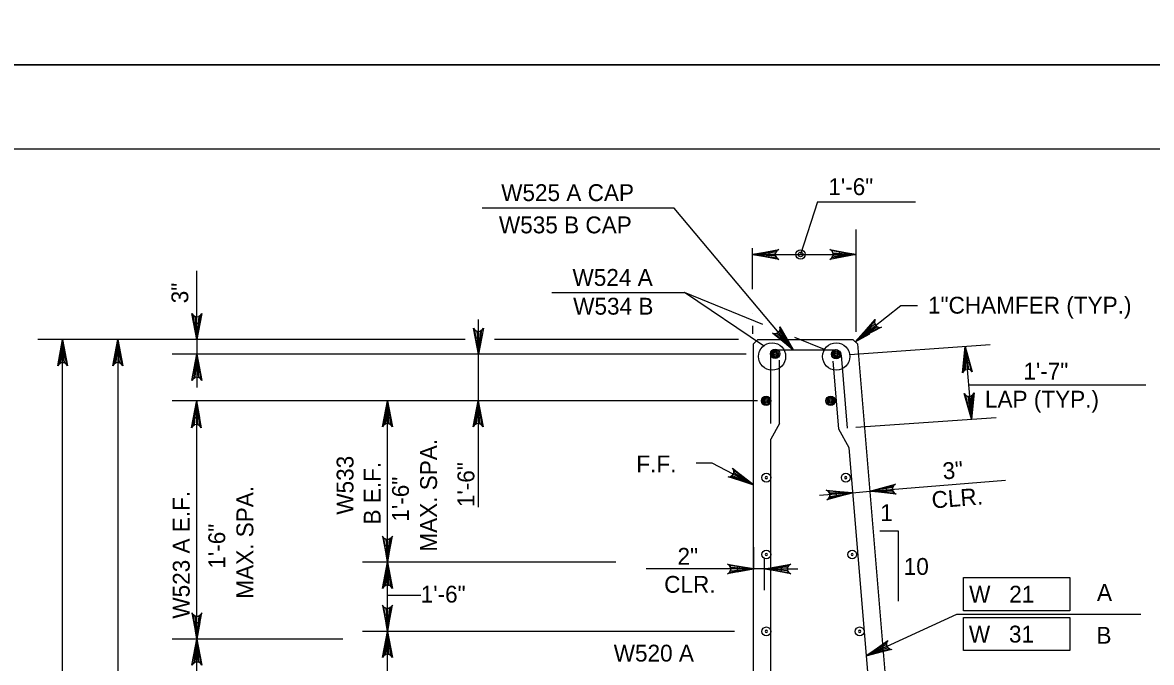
# Model space of a CAD drawing. Extents: x 638255 to 640306, y 296059 to 298435.
# Drawn here: x 638995.3 to 639196.1, y 296547.1 to 296661 of the extents above; entities that cross this region are included whole.
import ezdxf

# ---------------------------------------------------------------- set-up
doc = ezdxf.new("R2010")
doc.units = 0
for name, color, linetype in [('2', 7, 'Continuous'), ('3', 7, 'Continuous'), ('Level 3', 7, 'Continuous'), ('Level 4', 7, 'Continuous'), ('Level 6', 7, 'Continuous'), ('Level 9', 7, 'Continuous'), ('PLT-BNDY', 7, 'Continuous')]:
    doc.layers.add(name, color=color, linetype=linetype)

# ---------------------------------------------------------------- blocks, each defined once
blk = doc.blocks.new('B')
at = {"layer": '3'}
blk.add_circle((0, 0), 0.16, dxfattribs=at)
for start, end in [(0, 180), (180, 0)]:
    blk.add_arc((0, 0), 0.0391, start, end, dxfattribs=at)

msp = doc.modelspace()

# ---------------------------------------------------------------- linework, layer by layer
at = {"layer": '2'}
msp.add_line((638475.46, 296638.46), (639261.46, 296638.46), dxfattribs=at)
at = {"layer": 'Level 3'}
for p, q in [((639136.76, 296629.03), (639133.73, 296619.69)), ((639136.76, 296629.03), (639154.15, 296629.03)), ((639127.15, 296603.43), (639113.07, 296612.92)), ((639163.59, 296596.47), (639195.16, 296596.47)), ((639060.24, 296559.04), (639066.18, 296559.04))]:
    msp.add_line(p, q, dxfattribs=at)
msp.add_lwpolyline([(639164.1, 296590.37), (639162.84, 296594.93), (639163.12, 296594.6), (639163.45, 296594.44), (639163.76, 296594.41), (639164.07, 296594.49), (639164.36, 296594.7), (639164.58, 296595.08), (639164.1, 296590.37), (639164.36, 296594.7), (639164.07, 296594.49), (639164.1, 296590.37), (639163.76, 296594.41), (639163.45, 296594.44), (639164.1, 296590.37), (639163.12, 296594.6)], dxfattribs=at)
for radius in [0.832, 0.416]:
    msp.add_circle((639133.73, 296619.69), radius, dxfattribs=at)
at = {"layer": 'Level 4'}
for p, q in [((639111.25, 296627.92), (639077.07, 296627.92)), ((639132.38, 296602.71), (639111.25, 296627.92)), ((639143.6, 296620.55), (639143.6, 296624.11)), ((639125.18, 296613.54), (639125.18, 296620.82)), ((639125.18, 296619.69), (639143.6, 296619.69)), ((639143.6, 296605.92), (639143.6, 296620.55)), ((639143.6, 296619.69), (639143.6, 296619.69)), ((639026.34, 296604.53), (639026.34, 296616.75)), ((639089.47, 296612.92), (639113.07, 296612.92)), ((639126.99, 296607.24), (639113.07, 296612.92)), ((639143.91, 296604.53), (639151.58, 296610.59)), ((639151.58, 296610.59), (639154.52, 296610.59)), ((639026.34, 296607.48), (639026.34, 296610.43)), ((639125.18, 296609.12), (639125.18, 296609.12)), ((639076.42, 296574.72), (639076.42, 296608.09)), ((639125.18, 296606.97), (639125.18, 296605.57)), ((639137.98, 296602.76), (639132.73, 296604.9)), ((639021.21, 296604.53), (638998.03, 296604.53)), ((639002.45, 296443.12), (639002.45, 296604.53)), ((639074.08, 296604.53), (639007.84, 296604.53)), ((639012.26, 296604.53), (639012.26, 296536.02)), ((639012.26, 296604.53), (639012.26, 296604.53)), ((639072.76, 296604.53), (639021.92, 296604.53)), ((639026.34, 296604.53), (639026.34, 296596.02)), ((639087.61, 296604.53), (639079.29, 296604.53)), ((639122.67, 296604.53), (639080.08, 296604.53)), ((639142.46, 296601.9), (639167.43, 296603.65)), ((639163.02, 296603.34), (639164.1, 296590.37)), ((639124.07, 296601.92), (639021.91, 296601.92)), ((639057.8, 296593.64), (639021.91, 296593.64)), ((639026.34, 296551.24), (639026.34, 296593.64)), ((639061.59, 296593.64), (639057.8, 296593.64)), ((639061.68, 296593.64), (639057.9, 296593.64)), ((639060.24, 296564.92), (639060.24, 296593.64)), ((639126.04, 296593.64), (639061.68, 296593.64)), ((639126.04, 296593.64), (639071.49, 296593.64)), ((639143.54, 296588.93), (639168.51, 296590.68)), ((639118.02, 296582.53), (639115.17, 296582.53)), ((639125.36, 296578.72), (639118.02, 296582.53)), ((639151.9, 296578.03), (639170.16, 296579.55)), ((639142.97, 296577.29), (639137.1, 296576.8)), ((639142.97, 296577.29), (639146.03, 296577.54)), ((639146.03, 296577.54), (639151.9, 296578.03)), ((639125.36, 296564.97), (639125.36, 296567.91)), ((639125.36, 296567.59), (639125.36, 296563.6)), ((639071.6, 296564.92), (639055.82, 296564.92)), ((639100.87, 296564.92), (639071.6, 296564.92)), ((639127.32, 296559.92), (639127.32, 296565.72)), ((639119.47, 296563.72), (639106.23, 296563.72)), ((639125.36, 296563.72), (639119.47, 296563.72)), ((639127.64, 296563.72), (639125.36, 296563.72)), ((639127.32, 296563.72), (639133.21, 296563.72)), ((639060.24, 296555.55), (639060.24, 296561.97)), ((639162.7, 296562.19), (639181.6, 296562.19)), ((639162.7, 296556.3), (639162.7, 296562.19)), ((639181.6, 296562.19), (639181.6, 296556.3)), ((639145.39, 296548.27), (639161.53, 296555.68)), ((639161.53, 296555.68), (639194.25, 296555.68)), ((639181.6, 296556.3), (639162.7, 296556.3)), ((639162.7, 296555.09), (639181.6, 296555.09)), ((639162.7, 296549.2), (639162.7, 296555.09)), ((639181.6, 296555.09), (639181.6, 296549.2)), ((639121.98, 296552.61), (639055.82, 296552.61)), ((639060.24, 296470.53), (639060.24, 296552.61)), ((639025.75, 296551.24), (639021.92, 296551.24)), ((639052.3, 296551.24), (639021.92, 296551.24)), ((639181.6, 296549.2), (639162.7, 296549.2)), ((639026.34, 296541.88), (639026.34, 296548.29))]:
    msp.add_line(p, q, dxfattribs=at)
for points in [[(639125.18, 296619.69), (639129.83, 296620.56), (639129.47, 296620.31), (639129.29, 296620), (639129.23, 296619.69), (639129.29, 296619.38), (639129.47, 296619.06), (639129.83, 296618.82), (639125.18, 296619.69), (639129.47, 296619.06), (639129.29, 296619.38), (639125.18, 296619.69), (639129.23, 296619.69), (639129.29, 296620), (639125.18, 296619.69), (639129.47, 296620.31)], [(639143.6, 296619.69), (639138.95, 296618.82), (639139.31, 296619.06), (639139.49, 296619.38), (639139.55, 296619.69), (639139.49, 296620), (639139.31, 296620.31), (639138.95, 296620.56), (639143.6, 296619.69), (639139.31, 296620.31), (639139.49, 296620), (639143.6, 296619.69), (639139.55, 296619.69), (639139.49, 296619.38), (639143.6, 296619.69), (639139.31, 296619.06)], [(639026.34, 296604.53), (639025.46, 296609.18), (639025.71, 296608.83), (639026.02, 296608.64), (639026.34, 296608.59), (639026.65, 296608.64), (639026.96, 296608.83), (639027.21, 296609.18), (639026.34, 296604.53), (639026.96, 296608.83), (639026.65, 296608.64), (639026.34, 296604.53), (639026.34, 296608.59), (639026.02, 296608.64), (639026.34, 296604.53), (639025.71, 296608.83)], [(639132.38, 296602.71), (639128.73, 296605.71), (639129.15, 296605.6), (639129.5, 296605.66), (639129.78, 296605.82), (639129.98, 296606.06), (639130.1, 296606.4), (639130.06, 296606.84), (639132.38, 296602.71), (639130.1, 296606.4), (639129.98, 296606.06), (639132.38, 296602.71), (639129.78, 296605.82), (639129.5, 296605.66), (639132.38, 296602.71), (639129.15, 296605.6)], [(639143.91, 296604.53), (639147.02, 296608.1), (639146.89, 296607.69), (639146.94, 296607.33), (639147.1, 296607.05), (639147.33, 296606.84), (639147.67, 296606.71), (639148.1, 296606.74), (639143.91, 296604.53), (639147.67, 296606.71), (639147.33, 296606.84), (639143.91, 296604.53), (639147.1, 296607.05), (639146.94, 296607.33), (639143.91, 296604.53), (639146.89, 296607.69)], [(639076.43, 296601.92), (639075.55, 296606.57), (639075.8, 296606.21), (639076.11, 296606.03), (639076.43, 296605.97), (639076.74, 296606.03), (639077.05, 296606.21), (639077.3, 296606.57), (639076.43, 296601.92), (639077.05, 296606.21), (639076.74, 296606.03), (639076.43, 296601.92), (639076.43, 296605.97), (639076.11, 296606.03), (639076.43, 296601.92), (639075.8, 296606.21)], [(639002.45, 296604.53), (639003.33, 296599.88), (639003.08, 296600.24), (639002.77, 296600.42), (639002.45, 296600.48), (639002.14, 296600.42), (639001.83, 296600.24), (639001.58, 296599.88), (639002.45, 296604.53), (639001.83, 296600.24), (639002.14, 296600.42), (639002.45, 296604.53), (639002.45, 296600.48), (639002.77, 296600.42), (639002.45, 296604.53), (639003.08, 296600.24)], [(639012.26, 296604.53), (639013.13, 296599.88), (639012.88, 296600.24), (639012.57, 296600.42), (639012.26, 296600.48), (639011.95, 296600.42), (639011.63, 296600.24), (639011.39, 296599.88), (639012.26, 296604.53), (639011.63, 296600.24), (639011.95, 296600.42), (639012.26, 296604.53), (639012.26, 296600.48), (639012.57, 296600.42), (639012.26, 296604.53), (639012.88, 296600.24)], [(639163.02, 296603.34), (639164.27, 296598.78), (639163.99, 296599.12), (639163.67, 296599.28), (639163.35, 296599.3), (639163.05, 296599.22), (639162.75, 296599.01), (639162.53, 296598.64), (639163.02, 296603.34), (639162.75, 296599.01), (639163.05, 296599.22), (639163.02, 296603.34), (639163.35, 296599.3), (639163.67, 296599.28), (639163.02, 296603.34), (639163.99, 296599.12)], [(639026.34, 296601.92), (639027.21, 296597.27), (639026.96, 296597.63), (639026.65, 296597.81), (639026.34, 296597.86), (639026.02, 296597.81), (639025.71, 296597.63), (639025.46, 296597.27), (639026.34, 296601.92), (639025.71, 296597.63), (639026.02, 296597.81), (639026.34, 296601.92), (639026.34, 296597.86), (639026.65, 296597.81), (639026.34, 296601.92), (639026.96, 296597.63)], [(639026.25, 296593.49), (639027.12, 296588.84), (639026.87, 296589.2), (639026.56, 296589.38), (639026.25, 296589.43), (639025.93, 296589.38), (639025.62, 296589.2), (639025.37, 296588.84), (639026.25, 296593.49), (639025.62, 296589.2), (639025.93, 296589.38), (639026.25, 296593.49), (639026.25, 296589.43), (639026.56, 296589.38), (639026.25, 296593.49), (639026.87, 296589.2)], [(639060.24, 296593.64), (639061.11, 296588.99), (639060.86, 296589.35), (639060.55, 296589.53), (639060.24, 296589.59), (639059.93, 296589.53), (639059.61, 296589.35), (639059.37, 296588.99), (639060.24, 296593.64), (639059.61, 296589.35), (639059.93, 296589.53), (639060.24, 296593.64), (639060.24, 296589.59), (639060.55, 296589.53), (639060.24, 296593.64), (639060.86, 296589.35)], [(639076.36, 296593.64), (639077.23, 296588.99), (639076.99, 296589.35), (639076.67, 296589.53), (639076.36, 296589.59), (639076.05, 296589.53), (639075.74, 296589.35), (639075.49, 296588.99), (639076.36, 296593.64), (639075.74, 296589.35), (639076.05, 296589.53), (639076.36, 296593.64), (639076.36, 296589.59), (639076.67, 296589.53), (639076.36, 296593.64), (639076.99, 296589.35)], [(639125.36, 296578.72), (639120.83, 296580.09), (639121.26, 296580.15), (639121.57, 296580.34), (639121.76, 296580.59), (639121.86, 296580.89), (639121.84, 296581.25), (639121.63, 296581.64), (639125.36, 296578.72), (639121.84, 296581.25), (639121.86, 296580.89), (639125.36, 296578.72), (639121.76, 296580.59), (639121.57, 296580.34), (639125.36, 296578.72), (639121.26, 296580.15)], [(639146.03, 296577.54), (639150.59, 296578.8), (639150.26, 296578.52), (639150.1, 296578.19), (639150.07, 296577.88), (639150.15, 296577.57), (639150.36, 296577.28), (639150.74, 296577.06), (639146.03, 296577.54), (639150.36, 296577.28), (639150.15, 296577.57), (639146.03, 296577.54), (639150.07, 296577.88), (639150.1, 296578.19), (639146.03, 296577.54), (639150.26, 296578.52)], [(639142.97, 296577.29), (639138.41, 296576.03), (639138.74, 296576.31), (639138.9, 296576.63), (639138.93, 296576.95), (639138.85, 296577.26), (639138.64, 296577.55), (639138.26, 296577.77), (639142.97, 296577.29), (639138.64, 296577.55), (639138.85, 296577.26), (639142.97, 296577.29), (639138.93, 296576.95), (639138.9, 296576.63), (639142.97, 296577.29), (639138.74, 296576.31)], [(639060.24, 296564.92), (639061.11, 296569.57), (639060.86, 296569.21), (639060.55, 296569.03), (639060.24, 296568.97), (639059.93, 296569.03), (639059.61, 296569.21), (639059.37, 296569.57), (639060.24, 296564.92), (639059.61, 296569.21), (639059.93, 296569.03), (639060.24, 296564.92), (639060.24, 296568.97), (639060.55, 296569.03), (639060.24, 296564.92), (639060.86, 296569.21)], [(639060.24, 296564.92), (639061.11, 296560.27), (639060.86, 296560.62), (639060.55, 296560.81), (639060.24, 296560.86), (639059.93, 296560.81), (639059.61, 296560.62), (639059.37, 296560.27), (639060.24, 296564.92), (639059.61, 296560.62), (639059.93, 296560.81), (639060.24, 296564.92), (639060.24, 296560.86), (639060.55, 296560.81), (639060.24, 296564.92), (639060.86, 296560.62)], [(639125.36, 296563.72), (639120.71, 296562.85), (639121.07, 296563.1), (639121.25, 296563.41), (639121.31, 296563.72), (639121.25, 296564.03), (639121.07, 296564.34), (639120.71, 296564.59), (639125.36, 296563.72), (639121.07, 296564.34), (639121.25, 296564.03), (639125.36, 296563.72), (639121.31, 296563.72), (639121.25, 296563.41), (639125.36, 296563.72), (639121.07, 296563.1)], [(639127.32, 296563.72), (639131.97, 296564.59), (639131.61, 296564.34), (639131.42, 296564.03), (639131.37, 296563.72), (639131.42, 296563.41), (639131.61, 296563.1), (639131.97, 296562.85), (639127.32, 296563.72), (639131.61, 296563.1), (639131.42, 296563.41), (639127.32, 296563.72), (639131.37, 296563.72), (639131.42, 296564.03), (639127.32, 296563.72), (639131.61, 296564.34)], [(639060.24, 296552.61), (639061.11, 296557.26), (639060.86, 296556.9), (639060.55, 296556.72), (639060.24, 296556.66), (639059.93, 296556.72), (639059.61, 296556.9), (639059.37, 296557.26), (639060.24, 296552.61), (639059.61, 296556.9), (639059.93, 296556.72), (639060.24, 296552.61), (639060.24, 296556.66), (639060.55, 296556.72), (639060.24, 296552.61), (639060.86, 296556.9)], [(639026.34, 296551.24), (639027.21, 296555.89), (639026.96, 296555.53), (639026.65, 296555.35), (639026.34, 296555.29), (639026.02, 296555.35), (639025.71, 296555.53), (639025.46, 296555.89), (639026.34, 296551.24), (639025.71, 296555.53), (639026.02, 296555.35), (639026.34, 296551.24), (639026.34, 296555.29), (639026.65, 296555.35), (639026.34, 296551.24), (639026.96, 296555.53)], [(639060.24, 296552.61), (639061.11, 296547.96), (639060.86, 296548.31), (639060.55, 296548.5), (639060.24, 296548.55), (639059.93, 296548.5), (639059.61, 296548.31), (639059.37, 296547.96), (639060.24, 296552.61), (639059.61, 296548.31), (639059.93, 296548.5), (639060.24, 296552.61), (639060.24, 296548.55), (639060.55, 296548.5), (639060.24, 296552.61), (639060.86, 296548.31)], [(639026.34, 296551.24), (639027.21, 296546.59), (639026.96, 296546.95), (639026.65, 296547.13), (639026.34, 296547.18), (639026.02, 296547.13), (639025.71, 296546.95), (639025.46, 296546.59), (639026.34, 296551.24), (639025.71, 296546.95), (639026.02, 296547.13), (639026.34, 296551.24), (639026.34, 296547.18), (639026.65, 296547.13), (639026.34, 296551.24), (639026.96, 296546.95)], [(639145.39, 296548.27), (639149.25, 296551.01), (639149.03, 296550.63), (639148.99, 296550.27), (639149.07, 296549.96), (639149.25, 296549.7), (639149.55, 296549.5), (639149.98, 296549.42), (639145.39, 296548.27), (639149.55, 296549.5), (639149.25, 296549.7), (639145.39, 296548.27), (639149.07, 296549.96), (639148.99, 296550.27), (639145.39, 296548.27), (639149.03, 296550.63)]]:
    msp.add_lwpolyline(points, dxfattribs=at)
for points in [[(639128.12, 296619.2), (639128.12, 296620.18), (639125.18, 296619.69)], [(639140.66, 296619.2), (639140.66, 296620.18), (639143.6, 296619.69)], [(639025.85, 296607.48), (639026.83, 296607.48), (639026.34, 296604.53)], [(639075.93, 296604.87), (639076.92, 296604.87), (639076.43, 296601.92)], [(639130.87, 296605.28), (639130.11, 296604.65), (639132.39, 296602.71)], [(639146.04, 296605.59), (639145.44, 296606.37), (639143.43, 296604.15)], [(639001.96, 296601.58), (639002.95, 296601.58), (639002.45, 296604.53)], [(639012.75, 296601.58), (639011.77, 296601.58), (639012.26, 296604.53)], [(639163.75, 296600.39), (639162.78, 296600.31), (639163.02, 296603.29)], [(639025.85, 296598.97), (639026.83, 296598.97), (639026.34, 296601.92)], [(639025.85, 296590.7), (639026.83, 296590.7), (639026.34, 296593.64)], [(639059.75, 296590.7), (639060.73, 296590.7), (639060.24, 296593.64)], [(639075.93, 296590.7), (639076.92, 296590.7), (639076.43, 296593.64)], [(639164.35, 296593.29), (639163.37, 296593.21), (639164.1, 296590.32)], [(639122.97, 296580.51), (639122.52, 296579.64), (639125.36, 296578.72)], [(639139.99, 296577.53), (639140.08, 296576.55), (639142.97, 296577.29)], [(639148.93, 296578.28), (639149.01, 296577.3), (639146.03, 296577.54)], [(639059.75, 296567.87), (639060.73, 296567.87), (639060.24, 296564.92)], [(639059.75, 296561.97), (639060.73, 296561.97), (639060.24, 296564.92)], [(639122.42, 296564.21), (639122.42, 296563.23), (639125.36, 296563.72)], [(639130.26, 296564.21), (639130.26, 296563.23), (639127.32, 296563.72)], [(639059.75, 296555.55), (639060.73, 296555.55), (639060.24, 296552.61)], [(639025.85, 296554.19), (639026.83, 296554.19), (639026.34, 296551.24)], [(639059.75, 296549.66), (639060.73, 296549.66), (639060.24, 296552.61)], [(639025.85, 296548.29), (639026.83, 296548.29), (639026.34, 296551.24)], [(639148.27, 296549.06), (639147.86, 296549.95), (639145.39, 296548.28)]]:
    msp.add_lwpolyline(points, close=True, dxfattribs=at)
for centre in [(639128.65, 296601.53), (639140.07, 296601.53)]:
    msp.add_circle(centre, 2.42, dxfattribs=at)
at = {"layer": 'Level 6'}
for p, q in [((639129.44, 296602.71), (639139.91, 296602.71)), ((639128.42, 296589.63), (639128.42, 296601.69)), ((639129.95, 296589.63), (639129.95, 296600.87)), ((639139.48, 296600.68), (639140.48, 296588.67)), ((639140.93, 296601.77), (639142.01, 296588.8)), ((639129.95, 296589.63), (639128.42, 296586.8)), ((639140.48, 296588.67), (639142.3, 296585.31)), ((639128.42, 296512.78), (639128.42, 296586.8)), ((639142.3, 296585.31), (639146.63, 296533.43))]:
    msp.add_line(p, q, dxfattribs=at)
for centre, radius in [((639129.19, 296602.01), 0.832), ((639129.19, 296602.01), 0.624), ((639140.05, 296601.92), 0.832), ((639129.19, 296602.01), 0.416), ((639129.19, 296602.01), 0.208), ((639140.05, 296601.92), 0.624), ((639140.05, 296601.92), 0.416), ((639140.05, 296601.92), 0.208), ((639127.58, 296593.64), 0.832), ((639127.58, 296593.64), 0.624), ((639127.58, 296593.64), 0.416), ((639127.58, 296593.64), 0.208), ((639139.06, 296593.64), 0.832), ((639139.06, 296593.64), 0.624), ((639139.06, 296593.64), 0.416), ((639139.06, 296593.64), 0.208)]:
    msp.add_circle(centre, radius, dxfattribs=at)
for centre, start, end in [((639129.44, 296601.69), 90, 180), ((639139.91, 296601.69), 4.7636, 90)]:
    msp.add_arc(centre, 1.02, start, end, dxfattribs=at)
at = {"layer": 'Level 9'}
for p, q in [((639126.13, 296604.53), (639125.36, 296603.77)), ((639125.36, 296467.78), (639125.36, 296603.77)), ((639126.13, 296604.53), (639143.01, 296604.53)), ((639143.01, 296604.53), (639143.84, 296603.77)), ((639143.84, 296603.77), (639155.18, 296467.78))]:
    msp.add_line(p, q, dxfattribs=at)
msp.add_lwpolyline([(639147.84, 296570.53), (639151.06, 296570.53), (639151.06, 296557.97)], dxfattribs=at)
at = {"layer": 'PLT-BNDY'}
for points in [[(638435.46, 297247.46), (639276.46, 297247.46), (639276.46, 296653.46), (638435.46, 296653.46)], [(638435.46, 296653.46), (639276.46, 296653.46), (639276.46, 296059.46), (638435.46, 296059.46)]]:
    msp.add_lwpolyline(points, close=True, dxfattribs=at)

# ---------------------------------------------------------------- block references
at = {"layer": 'Level 3', "xscale": 4.911876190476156, "yscale": 4.911876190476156, "rotation": 90}
for p in [(639127.64, 296579.97), (639141.76, 296579.97), (639127.64, 296566.29), (639142.91, 296566.29), (639127.64, 296552.61), (639144.23, 296552.61)]:
    msp.add_blockref('B', p, dxfattribs=at)

# ---------------------------------------------------------------- texts
at = {"layer": 'Level 3'}
for s, height, p in [('1\'-6"', 3, (639138.66, 296630.25)), ('1"CHAMFER (TYP.)', 3.0001, (639156.39, 296609.16)), ('1\'-7"', 3, (639173.36, 296597.43)), ('LAP (TYP.)', 3, (639166.52, 296592.43)), ('2"', 3, (639111.83, 296564.47)), ('CLR.', 3, (639109.46, 296559.48))]:
    msp.add_text(s, height=height, dxfattribs=at).set_placement(p)
for s, rotation, p in [('3"', 90, (639024.8, 296611)), ('3"', 4.7636, (639159.11, 296579.64)), ('CLR.', 4.7636, (639157.16, 296574.47))]:
    msp.add_text(s, height=3, rotation=rotation, dxfattribs=at).set_placement(p)
at = {"layer": 'Level 4'}
for s, p in [('W525 A CAP', (639080.46, 296629.19)), ('W535 B CAP', (639080.06, 296623.45)), ('W524 A', (639093.15, 296614.1)), ('W534 B', (639093.27, 296608.98)), ('F.F.', (639104.5, 296580.91)), ('1', (639147.9, 296572.25)), ('10', (639152.07, 296562.67)), ('1\'-6"', (639066.15, 296557.74)), ('W   21', (639163.71, 296557.73)), ('A', (639186.45, 296558.05)), ('W   31', (639163.66, 296550.63)), ('B', (639186.35, 296550.42)), ('W520 A', (639100.48, 296547.24))]:
    msp.add_text(s, height=3, dxfattribs=at).set_placement(p)
for s, height, p in [('MAX. SPA.', 3, (639069.05, 296566.8)), ('W533', 3, (639054.19, 296573.38)), ('1\'-6"', 3, (639075.69, 296574.74)), ('B E.F.', 3, (639059.01, 296571.64)), ('1\'-6"', 3, (639064.05, 296572.15)), ('W523 A E.F.', 3.0001, (639025.05, 296554.88)), ('MAX. SPA.', 3, (639036.37, 296558.43)), ('1\'-6"', 3, (639031.37, 296563.78))]:
    msp.add_text(s, height=height, rotation=90, dxfattribs=at).set_placement(p)

doc.saveas('drawing.dxf')
